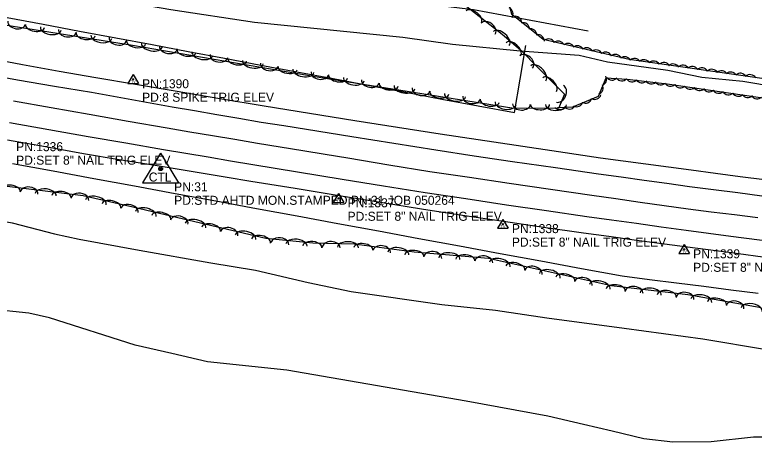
# Model space of a CAD drawing. Extents: x 1441650 to 1491889, y 345904 to 358319.
# Drawn here: x 1481030.2 to 1481440.6, y 346059.3 to 346296.6 of the extents above; entities that cross this region are included whole.
import ezdxf

# ---------------------------------------------------------------- set-up
doc = ezdxf.new("R2010")
doc.units = 0
for name, color, linetype in [('S_EDGE_PAVEMENT', 7, 'Continuous'), ('S_PAVEMENT_CROWN', 7, 'Continuous'), ('S_PRIMARY_CTL', 7, 'Continuous'), ('S_PRIMARY_CTL_ANNOT', 7, 'Continuous'), ('S_SECONDARY_CTL', 7, 'Continuous'), ('S_SECONDARY_CTL_ANNOT', 7, 'Continuous'), ('S_SHOULDER', 7, 'Continuous'), ('S_STREAM', 7, 'Continuous'), ('S_TREE', 7, 'Continuous')]:
    doc.layers.add(name, color=color, linetype=linetype)

msp = doc.modelspace()

# ---------------------------------------------------------------- linework, layer by layer
at = {"layer": 'S_EDGE_PAVEMENT'}
for points in [[(1481010.5, 346264.37), (1481031.6, 346260.53), (1481052.19, 346257.04), (1481072.78, 346253.55), (1481095.16, 346249.57), (1481117.54, 346245.58), (1481129.87, 346243.45), (1481142.21, 346241.32), (1481154.55, 346239.18), (1481166.89, 346237.05), (1481179.47, 346235.05), (1481192.06, 346233.04), (1481204.65, 346231.04), (1481217.24, 346229.03), (1481240.56, 346225.3), (1481263.89, 346221.58), (1481285.16, 346218.38), (1481306.43, 346215.18), (1481330.3, 346211.74), (1481354.18, 346208.3), (1481366.8, 346206.54), (1481379.42, 346204.79), (1481392.05, 346203.04), (1481404.67, 346201.29), (1481418.03, 346199.57), (1481431.4, 346197.85), (1481444.76, 346196.13)], [(1481027.21, 346236.8), (1481049.08, 346232.88), (1481070.94, 346228.96), (1481091.85, 346225.42), (1481112.76, 346221.87), (1481125.13, 346219.76), (1481137.49, 346217.65), (1481149.86, 346215.54), (1481162.23, 346213.43), (1481174.65, 346211.39), (1481187.06, 346209.35), (1481199.48, 346207.31), (1481211.9, 346205.27), (1481234.88, 346201.6), (1481257.86, 346197.92), (1481280.43, 346194.52), (1481303, 346191.13), (1481325.31, 346187.88), (1481347.62, 346184.63), (1481361.4, 346182.72), (1481375.19, 346180.82), (1481388.97, 346178.91), (1481402.75, 346177), (1481427.52, 346173.73), (1481452.29, 346170.46)]]:
    msp.add_lwpolyline(points, dxfattribs=at)
at = {"layer": 'S_PAVEMENT_CROWN'}
msp.add_lwpolyline([(1481029.45, 346248.81), (1481050.41, 346245.14), (1481071.37, 346241.48), (1481093.07, 346237.61), (1481114.76, 346233.74), (1481127.29, 346231.65), (1481139.81, 346229.57), (1481152.34, 346227.48), (1481164.87, 346225.39), (1481177.41, 346223.34), (1481189.95, 346221.29), (1481202.48, 346219.24), (1481215.02, 346217.19), (1481237.78, 346213.37), (1481260.54, 346209.56), (1481282.58, 346206.37), (1481304.63, 346203.18), (1481327.58, 346199.83), (1481350.53, 346196.47), (1481363.86, 346194.57), (1481377.19, 346192.66), (1481390.52, 346190.75), (1481403.85, 346188.85), (1481416.77, 346187.25), (1481429.69, 346185.66), (1481442.61, 346184.06)], dxfattribs=at)
at = {"layer": 'S_PRIMARY_CTL'}
for p, q in [((1481111.12, 346219.8), (1481101.09, 346203.29)), ((1481111.12, 346219.8), (1481120.95, 346203.29)), ((1481101.09, 346203.29), (1481120.95, 346203.29))]:
    msp.add_line(p, q, dxfattribs=at)
for radius in [1.04, 0.609, 0.344]:
    msp.add_circle((1481111.12, 346211.1), radius, dxfattribs=at)
at = {"layer": 'S_SECONDARY_CTL'}
for p, q in [((1481095.83, 346263.42), (1481092.82, 346258.47)), ((1481095.83, 346263.42), (1481098.77, 346258.47)), ((1481092.82, 346258.47), (1481098.77, 346258.47)), ((1481209.88, 346197.34), (1481206.87, 346192.39)), ((1481209.88, 346197.34), (1481212.82, 346192.39)), ((1481206.87, 346192.39), (1481212.82, 346192.39)), ((1481301.07, 346183), (1481298.06, 346178.05)), ((1481301.07, 346183), (1481304.02, 346178.05)), ((1481298.06, 346178.05), (1481304.02, 346178.05)), ((1481401.69, 346169.01), (1481398.68, 346164.05)), ((1481401.69, 346169.01), (1481404.64, 346164.05)), ((1481398.68, 346164.05), (1481404.64, 346164.05))]:
    msp.add_line(p, q, dxfattribs=at)
for centre, radius in [((1481095.83, 346260.81), 0.311), ((1481095.83, 346260.81), 0.183), ((1481095.83, 346260.81), 0.103), ((1481209.88, 346194.73), 0.311), ((1481209.88, 346194.73), 0.183), ((1481209.88, 346194.73), 0.103), ((1481301.07, 346180.39), 0.311), ((1481301.07, 346180.39), 0.183), ((1481301.07, 346180.39), 0.103), ((1481401.69, 346166.4), 0.311), ((1481401.69, 346166.4), 0.183), ((1481401.69, 346166.4), 0.103)]:
    msp.add_circle(centre, radius, dxfattribs=at)
at = {"layer": 'S_SHOULDER'}
for points in [[(1481013.01, 346273), (1481034.51, 346269.01), (1481054.81, 346265.37), (1481075.11, 346261.73), (1481097.18, 346258.02), (1481119.25, 346254.32), (1481143.9, 346250.19), (1481168.56, 346246.07), (1481181.13, 346244.02), (1481193.7, 346241.97), (1481206.27, 346239.92), (1481218.84, 346237.88), (1481242.54, 346234.18), (1481266.24, 346230.49), (1481287.38, 346227.32), (1481308.52, 346224.15), (1481331.93, 346220.65), (1481355.34, 346217.15), (1481367.89, 346215.48), (1481380.44, 346213.8), (1481392.99, 346212.12), (1481405.53, 346210.45), (1481419.14, 346208.66), (1481432.74, 346206.87), (1481446.35, 346205.08)], [(1481026.12, 346227.12), (1481047.21, 346223.39), (1481068.31, 346219.65), (1481088.18, 346216.34), (1481108.05, 346213.03), (1481121.35, 346210.82), (1481134.65, 346208.61), (1481147.95, 346206.4), (1481161.25, 346204.19), (1481185.72, 346200.25), (1481210.19, 346196.31), (1481233.08, 346192.56), (1481255.97, 346188.82), (1481278.68, 346185.44), (1481301.39, 346182.07), (1481323.58, 346178.77), (1481345.77, 346175.48), (1481359.82, 346173.61), (1481373.88, 346171.74), (1481387.93, 346169.88), (1481401.99, 346168.01), (1481426.4, 346164.74), (1481450.81, 346161.46)]]:
    msp.add_lwpolyline(points, dxfattribs=at)
at = {"layer": 'S_STREAM'}
for points in [[(1481802.55, 346220.47), (1481709.36, 346229.66), (1481685.99, 346231.79), (1481656.57, 346228.84), (1481616.63, 346233.07), (1481561.93, 346240.33), (1481508.65, 346248.13), (1481452.91, 346256.42), (1481434.31, 346259.57), (1481411.45, 346261.72), (1481392.69, 346265.66), (1481359.17, 346270.26), (1481343.36, 346273.95), (1481310.61, 346276.41), (1481273.02, 346280.18), (1481245.56, 346283.95), (1481163.14, 346292.37), (1481116.79, 346299.25), (1481026.31, 346315.06), (1480955.93, 346328.78), (1480848.46, 346350.45), (1480765.72, 346364.19), (1480712.96, 346378.23)], [(1481124.96, 346322.59), (1481139.88, 346320.33), (1481154.81, 346318.08), (1481169.74, 346315.82), (1481184.66, 346313.56), (1481199.59, 346311.3), (1481214.52, 346309.04), (1481229.44, 346306.78), (1481244.37, 346304.52), (1481264.58, 346302.01), (1481284.8, 346299.51), (1481300.72, 346296.57), (1481316.65, 346293.63), (1481332.57, 346290.69), (1481348.49, 346287.76)], [(1480687.18, 346248.83), (1480762.16, 346231.34), (1480804.89, 346223.32), (1480850.29, 346212.77), (1480881.25, 346205.54), (1480909.29, 346199), (1480944.49, 346195.71), (1480986.77, 346189.11), (1481028.72, 346181.16), (1481052.18, 346175.06), (1481065.94, 346171.98), (1481099.2, 346165.92), (1481138.98, 346158.98), (1481163.77, 346154.82), (1481192.93, 346148.02), (1481216.89, 346142.99), (1481267.1, 346135.8), (1481297.01, 346132.54), (1481325.47, 346128.32), (1481368.36, 346122.55), (1481412.04, 346116.69), (1481447.37, 346110.81)], [(1481460.01, 346062.09), (1481440.26, 346062.07), (1481416.77, 346059.51), (1481395.33, 346059.31), (1481379.29, 346061.12), (1481361.81, 346065.4), (1481345.76, 346069.15), (1481326.06, 346073.74), (1481280.67, 346082.11), (1481181.18, 346099.39), (1481137.2, 346103.86), (1481117.36, 346108.49), (1481096.96, 346113.25), (1481049.42, 346128.32), (1481037.94, 346130.99), (1481016.55, 346133.21)]]:
    msp.add_lwpolyline(points, dxfattribs=at)
at = {"layer": 'S_TREE'}
for points in [[(1481293.1, 346351.88), (1481307.08, 346347.92), (1481317.52, 346332.72), (1481310.14, 346318.45), (1481302.67, 346309.03), (1481305.8, 346297.16), (1481323.39, 346282.99), (1481371.09, 346271.87), (1481446.11, 346261.27)], [(1481276.78, 346304.45), (1481300.63, 346285.88), (1481310.96, 346276.86), (1481320.68, 346267.23), (1481335.22, 346252.49), (1481331.96, 346244.58), (1481305.99, 346244.7), (1481199.05, 346261.85), (1481095.57, 346279.46), (1481016.32, 346292.21)], [(1481025.85, 346295.1), (1481045.96, 346291.33), (1481066.08, 346287.55), (1481086.2, 346283.78), (1481106.32, 346280.01), (1481126.44, 346276.23), (1481146.55, 346272.46), (1481166.67, 346268.68), (1481186.79, 346264.91), (1481206.91, 346261.13), (1481227.03, 346257.36), (1481247.14, 346253.58), (1481267.26, 346249.81), (1481287.38, 346246.03), (1481307.5, 346242.26), (1481310.69, 346260.86), (1481313.89, 346279.45)], [(1481025.85, 346295.1), (1481045.96, 346291.33), (1481066.08, 346287.55), (1481086.2, 346283.78), (1481106.32, 346280.01), (1481126.44, 346276.23), (1481146.55, 346272.46), (1481166.67, 346268.68), (1481186.79, 346264.91), (1481206.91, 346261.13), (1481227.03, 346257.36), (1481247.14, 346253.58), (1481267.26, 346249.81), (1481287.38, 346246.03), (1481307.5, 346242.26), (1481310.69, 346260.86), (1481313.89, 346279.45)], [(1480674.02, 346275.65), (1480726.58, 346262.3), (1480773.3, 346245.77), (1480787.84, 346238), (1480824.81, 346231.05), (1480857.71, 346232.27), (1480883.74, 346226.87), (1480933.19, 346216.11), (1481007.68, 346203.72), (1481068.15, 346196.29), (1481095.6, 346189.89), (1481123.88, 346183.29), (1481169.55, 346172.64), (1481195.59, 346169.93), (1481218.54, 346169.43), (1481251.77, 346165.07), (1481293.17, 346161.48), (1481361.4, 346146.23), (1481403.81, 346141.34), (1481444.38, 346134.17)], [(1481484.45, 346244.63), (1481392.18, 346258.13), (1481370.04, 346260.72), (1481358.14, 346261.45), (1481354.01, 346251.21), (1481339.64, 346245.28), (1481331.41, 346244.92)], [(1481028.95, 346214.08), (1481051.51, 346209.91), (1481074.07, 346205.75), (1481096.62, 346201.59), (1481119.18, 346197.43), (1481141.73, 346193.26), (1481164.29, 346189.1), (1481186.85, 346184.94), (1481209.4, 346180.78), (1481231.96, 346176.61), (1481254.51, 346172.45), (1481277.07, 346168.29), (1481299.63, 346164.13), (1481322.18, 346159.97), (1481344.74, 346155.8), (1481367.29, 346151.64), (1481382.38, 346149.71), (1481397.48, 346147.79), (1481412.57, 346145.86), (1481427.66, 346143.94), (1481442.75, 346142.01)], [(1481028.95, 346214.08), (1481051.51, 346209.91), (1481074.07, 346205.75), (1481096.62, 346201.59), (1481119.18, 346197.43), (1481141.73, 346193.26), (1481164.29, 346189.1), (1481186.85, 346184.94), (1481209.4, 346180.78), (1481231.96, 346176.61), (1481254.51, 346172.45), (1481277.07, 346168.29), (1481299.63, 346164.13), (1481322.18, 346159.97), (1481344.74, 346155.8), (1481367.29, 346151.64), (1481382.38, 346149.71), (1481397.48, 346147.79), (1481412.57, 346145.86), (1481427.66, 346143.94), (1481442.75, 346142.01)]]:
    msp.add_lwpolyline(points, dxfattribs=at)
for centre, major_axis, ratio, start_param, end_param in [((1481303.09, 346297.15), (2.2, 2.9), 0.998658, 4.733668, 6.506868), ((1481284.94, 346295.41), (-4.22, 3.28), 0.540617, 3.141569, 6.283162), ((1481031.26, 346292.22), (4.89, -0.78), 0.685291, 3.140998, 6.28259), ((1481292.91, 346288.88), (-3.91, 3.04), 0.685207, 3.141553, 6.283146), ((1481307.87, 346292.13), (-0.09, 3.64), 0.99791, 4.695966, 6.469166), ((1481312.24, 346288.57), (-0.09, 3.64), 0.99791, 4.695966, 6.469166), ((1481041.39, 346290.32), (5.28, -0.85), 0.540684, 3.141241, 6.282833), ((1481050.14, 346288.92), (5.79, -0.93), 0.550064, 3.141229, 6.282822), ((1481059.32, 346287.7), (4.89, -0.78), 0.685291, 3.140998, 6.28259), ((1481300.23, 346283.42), (-4.42, 3.86), 0.550003, 3.141593, 6.283185), ((1481316.34, 346285.17), (-0.09, 3.64), 0.99791, 4.695966, 6.469166), ((1481069.45, 346285.81), (5.28, -0.85), 0.540684, 3.141241, 6.282833), ((1481078.2, 346284.4), (5.79, -0.93), 0.550064, 3.141229, 6.282822), ((1481087.38, 346283.19), (4.89, -0.78), 0.685291, 3.140998, 6.28259), ((1481320.49, 346281.91), (-0.09, 3.64), 0.99791, 4.695966, 6.469166), ((1481097.52, 346281.28), (5.27, -0.9), 0.540568, 3.141607, 6.2832), ((1481106.27, 346279.79), (5.79, -0.98), 0.549946, 3.141608, 6.2832), ((1481306.91, 346277.58), (-4.03, 3.52), 0.540624, 3.141593, 6.283185), ((1481326.42, 346279.59), (-3.54, 0.84), 0.999248, 3.829789, 5.60299), ((1481331.72, 346278.36), (-3.54, 0.84), 0.999248, 3.829789, 5.60299), ((1481337.21, 346277.04), (-3.54, 0.84), 0.999248, 3.829789, 5.60299), ((1481342.39, 346275.76), (-3.54, 0.84), 0.999248, 3.829789, 5.60299), ((1481115.44, 346278.5), (4.89, -0.83), 0.685144, 3.141617, 6.28321), ((1481125.55, 346276.51), (5.27, -0.9), 0.540568, 3.141607, 6.2832), ((1481134.29, 346275.02), (5.79, -0.98), 0.549946, 3.141608, 6.2832), ((1481347.55, 346274.63), (-3.54, 0.84), 0.999248, 3.829789, 5.60299), ((1481352.72, 346273.46), (-3.54, 0.84), 0.999248, 3.829789, 5.60299), ((1481358.02, 346272.22), (-3.54, 0.84), 0.999248, 3.829789, 5.60299), ((1481143.46, 346273.73), (4.89, -0.83), 0.685144, 3.141617, 6.28321), ((1481153.57, 346271.74), (5.27, -0.9), 0.540568, 3.141607, 6.2832), ((1481314.07, 346270.42), (-3.5, 3.47), 0.688946, 3.143746, 6.285339), ((1481363.51, 346270.91), (-3.54, 0.84), 0.999248, 3.829789, 5.60299), ((1481368.69, 346269.62), (-3.54, 0.84), 0.999248, 3.829789, 5.60299), ((1481374.14, 346268.75), (-3.59, 0.62), 0.999305, 3.855391, 5.628591), ((1481379.39, 346268.04), (-3.59, 0.62), 0.999305, 3.855391, 5.628591), ((1481162.32, 346270.25), (5.79, -0.98), 0.549946, 3.141608, 6.2832), ((1481171.49, 346268.95), (4.89, -0.83), 0.685144, 3.141617, 6.28321), ((1481181.6, 346266.97), (5.27, -0.9), 0.540568, 3.141607, 6.2832), ((1481320.77, 346264.12), (-4.12, 4.18), 0.550156, 3.141871, 6.283464), ((1481384.78, 346267.28), (-3.59, 0.62), 0.999305, 3.855391, 5.628591), ((1481390.37, 346266.46), (-3.59, 0.62), 0.999305, 3.855391, 5.628591), ((1481395.64, 346265.64), (-3.59, 0.62), 0.999305, 3.855391, 5.628591), ((1481400.88, 346264.97), (-3.59, 0.62), 0.999305, 3.855391, 5.628591), ((1481406.14, 346264.26), (-3.59, 0.62), 0.999305, 3.855391, 5.628591), ((1481411.52, 346263.5), (-3.59, 0.62), 0.999305, 3.855391, 5.628591), ((1481190.34, 346265.48), (5.79, -0.98), 0.549946, 3.141608, 6.2832), ((1481199.49, 346264.19), (4.89, -0.79), 0.685217, 3.142014, 6.283606), ((1481209.62, 346262.3), (5.28, -0.85), 0.540626, 3.141842, 6.283434), ((1481417.11, 346262.68), (-3.59, 0.62), 0.999305, 3.855391, 5.628591), ((1481422.38, 346261.86), (-3.59, 0.62), 0.999305, 3.855391, 5.628591), ((1481427.62, 346261.19), (-3.59, 0.62), 0.999305, 3.855391, 5.628591), ((1481432.88, 346260.49), (-3.59, 0.62), 0.999305, 3.855391, 5.628591), ((1481438.27, 346259.72), (-3.59, 0.62), 0.999305, 3.855391, 5.628591), ((1481218.37, 346260.9), (5.79, -0.93), 0.550005, 3.14185, 6.283442), ((1481227.55, 346259.69), (4.89, -0.79), 0.685217, 3.142014, 6.283606), ((1481327, 346257.81), (-3.75, 3.81), 0.540774, 3.141863, 6.283455), ((1481355.02, 346260.81), (-3.33, 1.47), 0.954655, 2.285919, 4.05912), ((1481361.73, 346263.97), (3.49, -1.04), 0.99933, 4.054301, 5.827502), ((1481367.05, 346263.57), (3.49, -1.04), 0.99933, 4.054301, 5.827502), ((1481372.82, 346263.04), (3.62, -0.42), 0.999323, 3.825789, 5.598989), ((1481378.22, 346262.41), (3.62, -0.42), 0.999323, 3.825789, 5.598989), ((1481383.49, 346261.82), (3.62, -0.42), 0.999323, 3.825789, 5.598989), ((1481388.75, 346261.28), (3.62, -0.42), 0.999323, 3.825789, 5.598989), ((1481237.68, 346257.8), (5.28, -0.85), 0.540626, 3.141842, 6.283434), ((1481246.44, 346256.4), (5.79, -0.93), 0.550005, 3.14185, 6.283442), ((1481255.62, 346255.19), (4.89, -0.79), 0.685217, 3.142014, 6.283606), ((1481332.74, 346252.72), (1.89, 4.58), 0.685284, 3.141593, 6.283185), ((1481353.15, 346256.1), (-3.33, 1.47), 0.954655, 2.285919, 4.05912), ((1481394.11, 346260.54), (3.64, 0.12), 0.999279, 3.646685, 5.419886), ((1481399.69, 346259.69), (3.64, 0.12), 0.999279, 3.646685, 5.419886), ((1481405.07, 346258.9), (3.64, 0.12), 0.999279, 3.646685, 5.419886), ((1481410.33, 346258.16), (3.64, 0.12), 0.999279, 3.646685, 5.419886), ((1481415.56, 346257.47), (3.64, 0.12), 0.999279, 3.646685, 5.419886), ((1481265.75, 346253.3), (5.28, -0.85), 0.540626, 3.141842, 6.283434), ((1481274.51, 346251.9), (5.79, -0.93), 0.550005, 3.14185, 6.283442), ((1481283.69, 346250.69), (4.89, -0.79), 0.685217, 3.142014, 6.283606), ((1481352.05, 346253.25), (1.88, -3.12), 0.988314, 5.248895, 7.022096), ((1481420.83, 346256.63), (3.64, 0.12), 0.999279, 3.646685, 5.419886), ((1481426.41, 346255.78), (3.64, 0.12), 0.999279, 3.646685, 5.419886), ((1481431.8, 346254.98), (3.64, 0.12), 0.999279, 3.646685, 5.419886), ((1481437.05, 346254.25), (3.64, 0.12), 0.999279, 3.646685, 5.419886), ((1481442.29, 346253.56), (3.64, 0.12), 0.999279, 3.646685, 5.419886), ((1481293.82, 346248.8), (5.28, -0.85), 0.540626, 3.141842, 6.283434), ((1481302.57, 346247.4), (5.79, -0.93), 0.550005, 3.14185, 6.283442), ((1481311.44, 346247.06), (4.94, -0.02), 0.687614, 3.139099, 6.280691), ((1481321.71, 346246.75), (5.33, -0.02), 0.542517, 3.140123, 6.281715), ((1481330.54, 346246.7), (5.85, -0.02), 0.551929, 3.140075, 6.281668), ((1481341.98, 346249.2), (1.88, -3.12), 0.988314, 5.248895, 7.022096), ((1481346.88, 346251.15), (1.88, -3.12), 0.988314, 5.248895, 7.022096), ((1481332.65, 346247.6), (3.64, -0.04), 0.999448, 3.881331, 5.654531), ((1481337.95, 346247.87), (3.64, -0.04), 0.999448, 3.881331, 5.654531), ((1481027.9, 346199.1), (-5.31, 0.65), 0.540811, 3.141523, 6.283115), ((1481038.09, 346197.58), (-4.92, 0.6), 0.685453, 3.141474, 6.283067), ((1481047.31, 346196.71), (-5.82, 0.71), 0.550194, 3.14152, 6.283113), ((1481056.11, 346195.63), (-5.31, 0.65), 0.540811, 3.141523, 6.283115), ((1481066.3, 346194.12), (-4.92, 0.6), 0.685453, 3.141474, 6.283067), ((1481075.16, 346192.48), (-5.71, 1.33), 0.550083, 3.14157, 6.283163), ((1481083.79, 346190.46), (-5.21, 1.21), 0.540702, 3.141571, 6.283163), ((1481093.76, 346187.87), (-4.83, 1.13), 0.685315, 3.141555, 6.283148), ((1481102.84, 346186.02), (-5.71, 1.33), 0.550073, 3.141594, 6.283186), ((1481111.47, 346184.01), (-5.21, 1.21), 0.540693, 3.141594, 6.283186), ((1481121.45, 346181.41), (-4.83, 1.13), 0.685303, 3.141594, 6.283187), ((1481130.52, 346179.56), (-5.71, 1.33), 0.550073, 3.141593, 6.283185), ((1481139.16, 346177.55), (-5.21, 1.21), 0.540693, 3.141593, 6.283185), ((1481149.13, 346174.95), (-4.83, 1.13), 0.685303, 3.141593, 6.283185), ((1481158.21, 346173.1), (-5.71, 1.33), 0.550073, 3.141593, 6.283185), ((1481166.84, 346171.09), (-5.21, 1.21), 0.540693, 3.141593, 6.283185), ((1481177.28, 346169.44), (-4.93, 0.51), 0.685327, 3.141638, 6.283231), ((1481186.51, 346168.74), (-5.84, 0.61), 0.550093, 3.14162, 6.283213), ((1481195.33, 346167.83), (-5.32, 0.55), 0.540712, 3.141619, 6.283212), ((1481205.8, 346167.33), (-4.95, 0.11), 0.685318, 3.141623, 6.283215), ((1481215.06, 346167.39), (-5.87, 0.13), 0.550085, 3.141611, 6.283204), ((1481223.65, 346166.62), (-5.3, 0.7), 0.540694, 3.141593, 6.283185), ((1481233.83, 346165.02), (-4.91, 0.65), 0.685304, 3.141593, 6.283185), ((1481243.05, 346164.07), (-5.82, 0.76), 0.550074, 3.141593, 6.283185), ((1481251.93, 346162.92), (-5.33, 0.46), 0.540771, 3.141538, 6.283131), ((1481262.17, 346161.77), (-4.94, 0.43), 0.685401, 3.141501, 6.283093), ((1481271.42, 346161.23), (-5.85, 0.51), 0.550153, 3.141537, 6.283129), ((1481280.25, 346160.47), (-5.33, 0.46), 0.540771, 3.141538, 6.283131), ((1481290.49, 346159.32), (-4.94, 0.43), 0.685401, 3.141501, 6.283093), ((1481299.32, 346157.93), (-5.73, 1.28), 0.550074, 3.141601, 6.283193), ((1481307.97, 346156), (-5.22, 1.17), 0.540694, 3.1416, 6.283193), ((1481317.97, 346153.5), (-4.84, 1.08), 0.685304, 3.141606, 6.283198), ((1481327.06, 346151.73), (-5.73, 1.28), 0.550074, 3.141601, 6.283193), ((1481335.72, 346149.8), (-5.22, 1.17), 0.540694, 3.1416, 6.283193), ((1481345.71, 346147.3), (-4.84, 1.08), 0.685304, 3.141606, 6.283198), ((1481354.81, 346145.53), (-5.73, 1.28), 0.550074, 3.141601, 6.283193), ((1481363.72, 346143.83), (-5.31, 0.61), 0.540694, 3.141593, 6.283185), ((1481373.93, 346142.39), (-4.92, 0.57), 0.685304, 3.141593, 6.283185), ((1481383.16, 346141.59), (-5.83, 0.67), 0.550074, 3.141593, 6.283185), ((1481391.96, 346140.57), (-5.31, 0.61), 0.540694, 3.141593, 6.283185), ((1481402.17, 346139.13), (-4.92, 0.57), 0.685304, 3.141593, 6.283185), ((1481411.2, 346137.88), (-5.78, 1.02), 0.550354, 3.141709, 6.283302), ((1481419.93, 346136.33), (-5.26, 0.93), 0.540969, 3.141706, 6.283298), ((1481430.02, 346134.28), (-4.88, 0.86), 0.685652, 3.141784, 6.283377), ((1481439.18, 346132.93), (-5.78, 1.02), 0.550354, 3.141709, 6.283302)]:
    msp.add_ellipse(centre, major_axis=major_axis, ratio=ratio, start_param=start_param, end_param=end_param, dxfattribs=at)

# ---------------------------------------------------------------- texts
at = {"layer": 'S_PRIMARY_CTL'}
msp.add_text('CTL', height=5, rotation=360, dxfattribs=at).set_placement((1481104.53, 346204.02))
at = {"layer": 'S_PRIMARY_CTL_ANNOT'}
for s, p in [('PN:31', (1481118.62, 346198.6)), ('PD:STD AHTD MON.STAMPED PN:31 JOB 050264', (1481118.62, 346191.1))]:
    msp.add_text(s, height=5, dxfattribs=at).set_placement(p)
at = {"layer": 'S_SECONDARY_CTL'}
for p in [(1481094.62, 346258.8), (1481208.67, 346192.72), (1481299.86, 346178.38), (1481400.49, 346164.39)]:
    msp.add_text('TV', height=1.5, rotation=360, dxfattribs=at).set_placement(p)
at = {"layer": 'S_SECONDARY_CTL_ANNOT'}
for s, p in [('PN:1390', (1481100.83, 346255.81)), ('PD:8 SPIKE TRIG ELEV', (1481100.83, 346248.31)), ('PN:1336', (1481030.91, 346220.88)), ('PD:SET 8" NAIL TRIG ELEV', (1481030.91, 346213.38)), ('PN:1337', (1481214.88, 346189.73)), ('PD:SET 8" NAIL TRIG ELEV', (1481214.88, 346182.23)), ('PN:1338', (1481306.07, 346175.39)), ('PD:SET 8" NAIL TRIG ELEV', (1481306.07, 346167.89)), ('PN:1339', (1481406.69, 346161.4)), ('PD:SET 8" NAIL TRIG ELEV', (1481406.69, 346153.9))]:
    msp.add_text(s, height=5, dxfattribs=at).set_placement(p)

doc.saveas('drawing.dxf')
